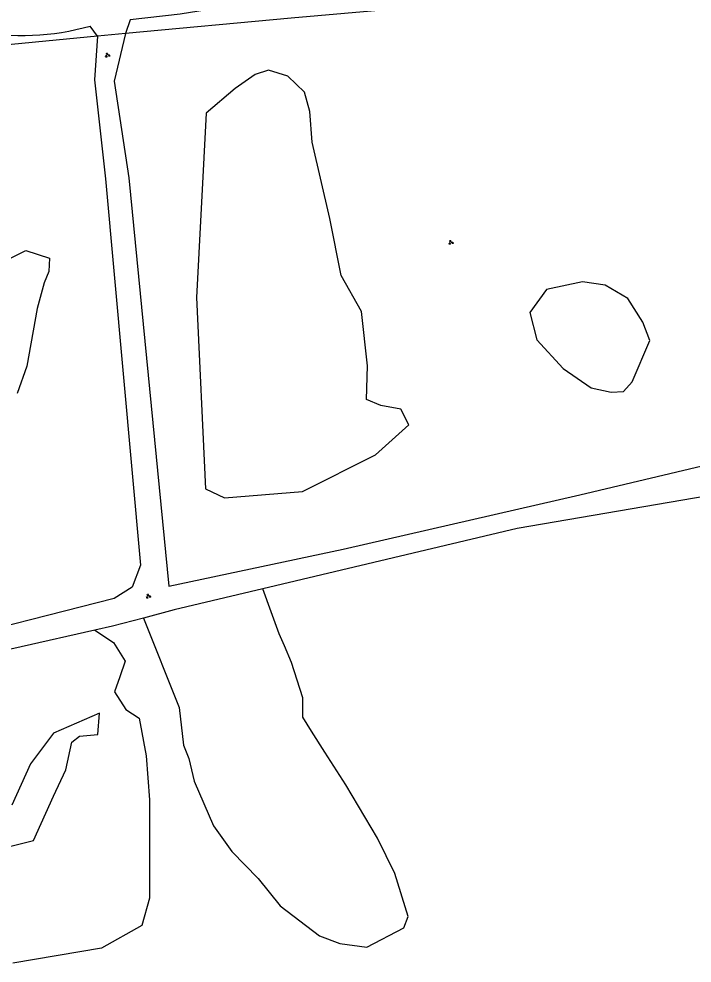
# Model space of a CAD drawing. Extents: x 126000 to 131009, y 393000 to 395500.
# Drawn here: x 128576.9 to 128691.3, y 394604.4 to 394764.7 of the extents above; entities that cross this region are included whole.
import ezdxf

# ---------------------------------------------------------------- set-up
doc = ezdxf.new("R2010")
doc.units = 0
for name, color, linetype in [('gg-afsc-draadraster', 7, 'Continuous'), ('gg-knt-onverhard', 7, 'Continuous'), ('gt-grn-groengrens', 7, 'Continuous'), ('gt-symb-groenvak', 7, 'Continuous')]:
    doc.layers.add(name, color=color, linetype=linetype)

# ---------------------------------------------------------------- blocks, each defined once
blk = doc.blocks.new('gt0-GRVAK')
at = {"layer": 'gt-symb-groenvak'}
for p, q in [((-0.11, 0.19), (-0.23, 0.24)), ((-0.18, 0.15), (0.09, 0.15)), ((-0.09, 0.21), (-0.16, 0.32)), ((-0.05, 0.21), (-0.05, 0.39)), ((0, 0.21), (0.06, 0.32)), ((0.01, 0.19), (0.13, 0.24)), ((0.26, -0.05), (0.2, 0.06)), ((0.3, -0.05), (0.3, 0.13)), ((0.35, -0.05), (0.41, 0.06)), ((-0.25, -0.23), (-0.36, -0.18)), ((-0.32, -0.26), (-0.05, -0.26)), ((-0.23, -0.21), (-0.29, -0.1)), ((-0.18, -0.2), (-0.18, -0.02)), ((-0.14, -0.21), (-0.07, -0.1)), ((-0.12, -0.23), (0, -0.18)), ((0.24, -0.07), (0.12, -0.02)), ((0.17, -0.11), (0.44, -0.11)), ((0.37, -0.07), (0.49, -0.02))]:
    blk.add_line(p, q, dxfattribs=at)

msp = doc.modelspace()

# ---------------------------------------------------------------- linework, layer by layer
at = {"layer": 'gg-afsc-draadraster'}
msp.add_line((128594.99, 394762.25), (128590.21, 394761.79), dxfattribs=at)
for points in [[(128645.81, 394766.85), (128623.1, 394764.85), (128594.99, 394762.25)], [(128590.21, 394761.79), (128525.24, 394755.54), (128471.05, 394750.57), (128288.08, 394733.08)]]:
    msp.add_lwpolyline(points, dxfattribs=at)
at = {"layer": 'gg-knt-onverhard'}
msp.add_line((128590.21, 394761.79), (128588.98, 394763.53), dxfattribs=at)
for points in [[(128690.31, 394773.77), (128673.18, 394771.41), (128649.99, 394769.1), (128641.4, 394769.01), (128631.32, 394768.23), (128622.07, 394767.93), (128613.77, 394767.08), (128604.28, 394765.54), (128595.79, 394764.61), (128594.99, 394762.25)], [(128594.99, 394762.25), (128593.04, 394754.16), (128595.56, 394737.73), (128602.32, 394668.42), (128631.94, 394674.68), (128672.2, 394683.94), (128714.97, 394694.07)], [(128590.21, 394761.79), (128589.69, 394754.4), (128591.59, 394737.61), (128597.51, 394671.98), (128596.11, 394668.23), (128593.06, 394666.3), (128561.89, 394658.38), (128543.92, 394655.11), (128532.94, 394653.64), (128522.7, 394652.9), (128510.36, 394653.56), (128487.54, 394653.39), (128441.28, 394654.26), (128393.76, 394654.72), (128352.46, 394653.82), (128308.94, 394655.18), (128309.39, 394669.49), (128306.21, 394715.13), (128303.18, 394720.32), (128298.43, 394722.05), (128292.8, 394724.57)], [(128715.59, 394691.18), (128695.96, 394684.1), (128661.51, 394678.2), (128618.32, 394667.94)], [(128618.32, 394667.94), (128603.27, 394664.37), (128598.02, 394663)], [(128598.02, 394663), (128592.77, 394661.63), (128589.77, 394660.95)], [(128589.77, 394660.95), (128564.67, 394655.26), (128538.65, 394649.91)]]:
    msp.add_lwpolyline(points, dxfattribs=at)
msp.add_arc((128577.44, 394804.46), 42.53, 258.8969, 285.7516, dxfattribs=at)
at = {"layer": 'gt-grn-groengrens'}
for points in [[(128608.68, 394748.74), (128607.05, 394717.43), (128608.54, 394684.93), (128611.81, 394683.43), (128625.07, 394684.48), (128637.44, 394690.74), (128643.1, 394695.81), (128641.76, 394698.49), (128638.34, 394699.09), (128635.95, 394700.13), (128636.1, 394705.8), (128635.06, 394715.04), (128631.63, 394721.16), (128629.69, 394730.85), (128626.71, 394743.82), (128626.27, 394749.04), (128625.37, 394752.32), (128622.54, 394755), (128619.26, 394756.05), (128617.03, 394755.3), (128613.6, 394752.91), (128608.68, 394748.74)], [(128574.17, 394723.5), (128578.05, 394725.43), (128582.07, 394724.09), (128581.92, 394721.86), (128581.17, 394719.92), (128579.98, 394715.59), (128578.19, 394705.75), (128576.56, 394701.13)], [(128663.67, 394714.9), (128664.86, 394710.27), (128669.33, 394705.35), (128674.1, 394702.07), (128677.52, 394701.33), (128679.61, 394701.48), (128681.1, 394703.12), (128684.08, 394710.12), (128682.89, 394713.26), (128680.35, 394717.28), (128676.48, 394719.52), (128672.61, 394720.11), (128666.5, 394718.77), (128663.67, 394714.9)], [(128598.02, 394663), (128604.1, 394647.82), (128604.85, 394641.41), (128605.74, 394639.17), (128606.64, 394635.3), (128609.91, 394627.69), (128613.04, 394623.37), (128617.51, 394618.75), (128621.24, 394614.12), (128627.94, 394609.05), (128631.37, 394607.71), (128635.99, 394607.12), (128642.25, 394610.4), (128642.99, 394612.34), (128640.76, 394619.64), (128637.78, 394625.61), (128632.41, 394634.7), (128628.84, 394640.22), (128626.6, 394643.79), (128625.11, 394646.18), (128625.11, 394649.46), (128623.17, 394655.42), (128621.98, 394658.26), (128621.09, 394660.34), (128619.75, 394664.07), (128618.32, 394667.94)], [(128589.77, 394660.95), (128592.96, 394658.82), (128594.9, 394655.68), (128594.01, 394653), (128593.11, 394650.47), (128595.05, 394647.49), (128597.29, 394645.99), (128598.48, 394639.58), (128599.07, 394632.13), (128599.07, 394622.59), (128599.07, 394615.43), (128597.73, 394610.81), (128590.88, 394606.93), (128575.83, 394604.4)], [(128571.77, 394623.37), (128579.33, 394625.2), (128582.72, 394632.76), (128584.81, 394637.2), (128585.85, 394641.89), (128587.15, 394642.94), (128590.28, 394643.2), (128590.54, 394646.85), (128582.72, 394643.46), (128578.81, 394638.24), (128575.68, 394631.2)]]:
    msp.add_lwpolyline(points, dxfattribs=at)

# ---------------------------------------------------------------- block references
at = {"layer": 'gt-symb-groenvak'}
for p in [(128591.9, 394758.59), (128650.25, 394726.78), (128598.85, 394666.69)]:
    msp.add_blockref('gt0-GRVAK', p, dxfattribs=at)

doc.saveas('drawing.dxf')
